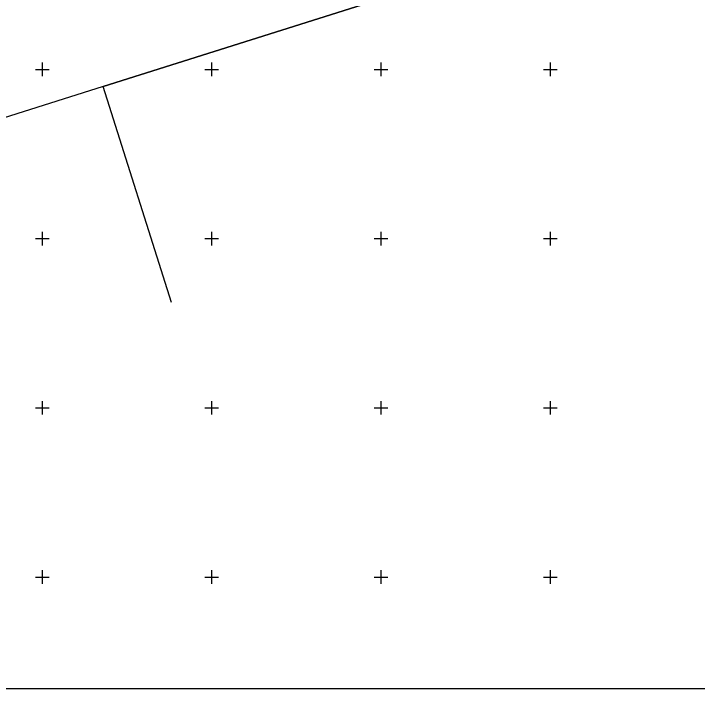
# Model space of a CAD drawing. Extents: x 528816 to 533196, y 6574767 to 6575847.
# Drawn here: x 532791.5 to 532993.4, y 6574767.1 to 6574966.4 of the extents above; entities that cross this region are included whole.
import ezdxf

# ---------------------------------------------------------------- set-up
doc = ezdxf.new("R2010")
doc.units = 0
for name, color, linetype in [('PIIR', 7, 'Continuous'), ('VORK', 7, 'Continuous'), ('VORMISTUS', 7, 'Continuous')]:
    doc.layers.add(name, color=color, linetype=linetype)

msp = doc.modelspace()

# ---------------------------------------------------------------- linework, layer by layer
at = {"layer": 'PIIR'}
for points in [[(533195.3, 6575051.71), (533179.15, 6575051.34), (533121.62, 6575041.21), (533073.23, 6575025), (533028.69, 6575011.37), (533010.86, 6575005.91), (532817.93, 6574944.91), (532721.8, 6574914.51)], [(533195.3, 6575051.71), (533179.15, 6575051.34), (533121.62, 6575041.21), (533073.23, 6575025), (533028.69, 6575011.37), (533010.86, 6575005.91), (532817.93, 6574944.91), (532721.8, 6574914.51)], [(532838.1, 6574881.11), (532817.93, 6574944.91), (533010.86, 6575005.91), (533028.69, 6575011.37), (533034.6, 6574937.68)]]:
    msp.add_lwpolyline(points, dxfattribs=at)
at = {"layer": 'VORK'}
for p, q in [((532800, 6574952), (532800, 6574948)), ((532850, 6574952), (532850, 6574948)), ((532900, 6574952), (532900, 6574948)), ((532950, 6574952), (532950, 6574948)), ((532798, 6574950), (532802, 6574950)), ((532848, 6574950), (532852, 6574950)), ((532898, 6574950), (532902, 6574950)), ((532948, 6574950), (532952, 6574950)), ((532800, 6574902), (532800, 6574898)), ((532850, 6574902), (532850, 6574898)), ((532900, 6574902), (532900, 6574898)), ((532950, 6574902), (532950, 6574898)), ((532798, 6574900), (532802, 6574900)), ((532848, 6574900), (532852, 6574900)), ((532898, 6574900), (532902, 6574900)), ((532948, 6574900), (532952, 6574900)), ((532800, 6574852), (532800, 6574848)), ((532850, 6574852), (532850, 6574848)), ((532900, 6574852), (532900, 6574848)), ((532950, 6574852), (532950, 6574848)), ((532798, 6574850), (532802, 6574850)), ((532848, 6574850), (532852, 6574850)), ((532898, 6574850), (532902, 6574850)), ((532948, 6574850), (532952, 6574850)), ((532800, 6574802), (532800, 6574798)), ((532850, 6574802), (532850, 6574798)), ((532900, 6574802), (532900, 6574798)), ((532950, 6574802), (532950, 6574798)), ((532798, 6574800), (532802, 6574800)), ((532848, 6574800), (532852, 6574800)), ((532898, 6574800), (532902, 6574800)), ((532948, 6574800), (532952, 6574800))]:
    msp.add_line(p, q, dxfattribs=at)
at = {"layer": 'VORMISTUS'}
msp.add_lwpolyline([(533195.3, 6575269.79), (530714.07, 6575269.79), (530714.07, 6574767.12), (533195.3, 6574767.12)], close=True, dxfattribs=at)

doc.saveas('drawing.dxf')
